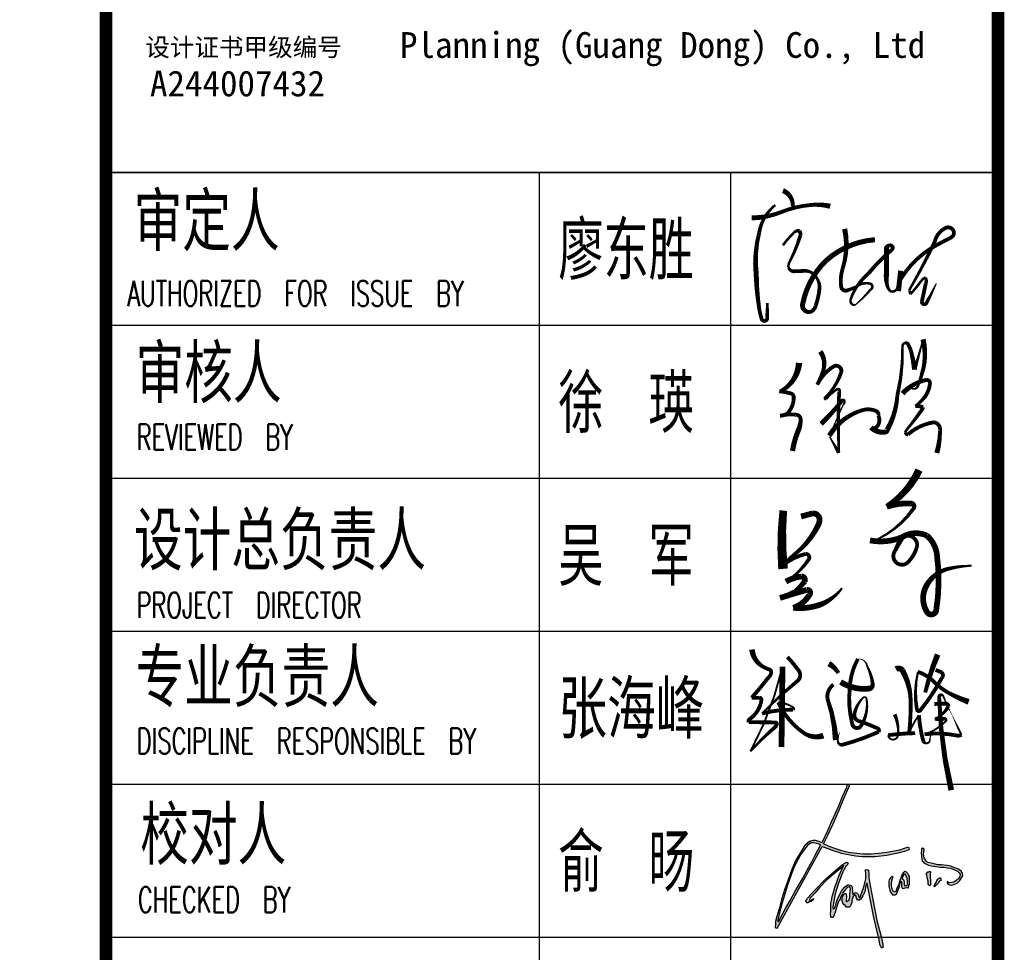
# Model space of a CAD drawing. Extents: x 1779708 to 7299578, y -1121471 to 88434.
# Tile 866 of 1056: x 6597634 to 6601498, y -962910 to -959251. Entities that reach past the tile are written whole.
import ezdxf

# ---------------------------------------------------------------- set-up
doc = ezdxf.new("R2010")
doc.units = 0
doc.header["$LTSCALE"] = 1000
doc.header["$MEASUREMENT"] = 0
doc.layers.get('0').update_dxf_attribs({"linetype": 'CONTINUOUS'})
for name, color, linetype in [('PUB_TEXT', 7, 'CONTINUOUS'), ('PUB_TITLE', 4, 'CONTINUOUS'), ('WINDOW', 2, 'CONTINUOUS'), ('可见线', 6, 'CONTINUOUS'), ('电子签', 2, 'CONTINUOUS'), ('通-图框－文字', 4, 'CONTINUOUS')]:
    doc.layers.add(name, color=color, linetype=linetype)
doc.styles.add('-宋体', font='simhei.ttf', dxfattribs={"width": 0.7})
doc.styles.add('dim_font', font='SIMPLEX.shx', dxfattribs={"width": 0.8})
doc.styles.add('仿宋', font='txt', dxfattribs={"width": 0.7})

# ---------------------------------------------------------------- blocks, each defined once
blk = doc.blocks.new('A$C6A191C33')
at = {"style": '-宋体'}
for s, height, p in [('设计证书甲级编号', 141.4, (32.2, 373.3)), ('A244007432', 202, (69, 58.7))]:
    blk.add_text(s, height=height, dxfattribs=at).set_placement(p)
blk = doc.blocks.new('A$C2DEF362E')
at = {"layer": 'PUB_TEXT'}
h = blk.add_hatch(color=256, dxfattribs=at)
h.dxf.hatch_style = 1
h.paths.add_polyline_path([(32593, 42092), (34565, 41342), (36866, 40638), (38650, 40028), (42928, 39185), (45558, 38763), (48891, 38435), (55190, 38435), (60871, 39091), (66370, 40126), (69985, 41158), (71629, 41768), (71905, 42256), (71702, 42623), (71188, 42751), (70655, 42843), (69754, 42494), (66925, 41537), (63588, 40800), (60744, 40266), (56780, 39805), (53272, 39547), (49382, 39602), (46318, 39787), (42185, 40415), (38996, 41170), (35600, 42297), (32724, 43291), (30088, 44544), (32222, 48729), (34582, 53924), (37415, 60628), (39633, 65720), (42653, 72804), (42334, 73188), (41802, 73188), (41448, 72952), (40976, 71566), (39116, 67318), (37253, 62794), (35747, 59284), (33767, 55027), (31966, 50868), (29187, 45103), (27944, 45602), (27147, 45779), (26667, 45971), (26228, 46110), (25661, 46202), (24980, 46191), (24286, 46064), (23893, 45844), (23211, 45613), (22241, 44872), (21028, 43690), (19283, 41178), (16550, 36576), (14890, 32519), (13851, 29782), (12635, 26613), (11300, 22693), (9669, 17443), (8424, 12995), (7386, 9284), (6764, 6885), (6734, 5109), (6497, 4398), (6497, 3894), (6912, 3687), (7456, 3530), (29463, 43175)])
h.paths.add_polyline_path([(28653, 44045), (28534, 43853), (25969, 39056), (24328, 35741), (22210, 32136), (19763, 27564), (16353, 21497), (13798, 16947), (11782, 13532), (10347, 10757), (8274, 6976), (8234, 6835), (8097, 6835), (7918, 6851), (7859, 7179), (7967, 8323), (8535, 10443), (9880, 15858), (11045, 19619), (12362, 23988), (13707, 27720), (15024, 31345), (16160, 34092), (17683, 37107), (19177, 39704), (21563, 42890), (22347, 43803), (23149, 44455), (23728, 44810), (24418, 45071), (25220, 45052), (25911, 44922), (26564, 44754), (27478, 44493)], flags=16)
h.paths.add_polyline_path([(41155, 33779), (41545, 34169), (41769, 34464), (41970, 34842), (41899, 35078), (41816, 35349), (41734, 35503), (41450, 35550), (41072, 35585), (40670, 35373), (39337, 34574), (31294, 27701), (25884, 22056), (22244, 18083), (21773, 17235), (21478, 16635), (21549, 16223), (21890, 15906), (22420, 15953), (23316, 16306), (24046, 16612), (24694, 17118), (25365, 17953), (23810, 17129), (23702, 17058), (23458, 17058), (23306, 17149), (23245, 17240), (23306, 17453), (23367, 17819), (23519, 18337), (24129, 18793), (25805, 20590), (28152, 23301), (31571, 26871), (34711, 29612), (38399, 32657), (39953, 34058), (39496, 33145), (37515, 28845), (35564, 23324), (34225, 18779), (33981, 17073), (33646, 15703), (33646, 14272), (33646, 13145), (33524, 11988), (33371, 10343), (33554, 9277), (33859, 8760), (34682, 8729), (34865, 9186), (35292, 10008), (35779, 11348), (36607, 14548), (37186, 16010), (37491, 16863), (38070, 17624), (38345, 18477), (38741, 19451), (39198, 20152), (39442, 20669), (40021, 21553), (40600, 22162), (41179, 22832), (41545, 23197), (42033, 23532), (42581, 23684), (42978, 23349), (43161, 22588), (42978, 21461), (42917, 19817), (42825, 18842), (42734, 17959), (42307, 16984), (41941, 16832), (41301, 16345), (41027, 16741), (41027, 17594), (41210, 18324), (41240, 19147), (41057, 19756), (40844, 20395), (40509, 20456), (40173, 20213), (39686, 19695), (39351, 18964), (39076, 17929), (39046, 16924), (39411, 15766), (39930, 15127), (40600, 14548), (41179, 13817), (42581, 13848), (43222, 14487), (43745, 16102), (43867, 16802), (43897, 17290), (44050, 17960), (44324, 18508), (44476, 18995), (44720, 19239), (45086, 19391), (45269, 19696), (45665, 19574), (45940, 19056), (46092, 17990), (46763, 17198), (47433, 17137), (48226, 17625), (49171, 19330), (50085, 21401), (50634, 24111), (50938, 25238), (51304, 25269), (53258, 15387), (54426, 8697), (56851, -1483), (57235, -3130), (57490, -4432), (57855, -5252), (58190, -6012), (58555, -5921), (58981, -5647), (58889, -4851), (58833, -4046), (58564, -2959), (57990, -472), (55991, 7377), (54184, 16702), (53558, 20078), (52704, 24264), (52039, 28168), (52001, 28963), (52020, 29549), (52039, 30363), (51963, 31252), (51907, 31706), (51395, 31971), (50808, 32047), (50524, 31952), (50524, 31328), (50562, 30401), (50619, 27544), (50345, 26249), (49811, 24092), (48835, 21392), (48419, 20069), (48059, 19067), (47719, 18330), (47303, 18481), (47208, 18651), (47132, 18954), (47094, 19294), (47000, 19710), (46754, 20050), (46489, 20428), (46205, 20693), (45997, 20825), (45657, 20844), (45202, 20711), (44711, 20485), (44370, 19842), (44294, 20012), (44238, 20277), (44238, 20560), (44200, 21127), (44067, 21959), (44048, 22715), (43916, 23566), (43689, 24076), (43008, 24473), (42383, 24662), (41797, 24624), (40302, 23434), (38844, 21536), (37652, 19400), (36687, 17396), (35987, 15109), (35628, 13446), (34909, 12746), (34701, 12916), (34573, 13555), (35117, 16667), (35692, 20232), (37113, 24983), (38807, 29400), (40115, 32210), (40493, 33036), (40659, 33295), (40859, 33626)])
h.paths.add_polyline_path([(63932, 21562), (63530, 22270), (63453, 22921), (63146, 24108), (63031, 25468), (63261, 26598), (63645, 27785), (63875, 28494), (63606, 28666), (63320, 28610), (62566, 28084), (62207, 27498), (61919, 27008), (61800, 26482), (61728, 25215), (61721, 24153), (62285, 22057), (62534, 21138), (63033, 20429), (63589, 19816), (64470, 19702), (64873, 19721), (65544, 20123), (65850, 20870), (66214, 21846), (66636, 23053), (66904, 23780), (67134, 24661), (67364, 25523), (67614, 26117), (67805, 26385), (67959, 25657), (68016, 24049), (67978, 23723), (68342, 23091), (68534, 22842), (69224, 22976), (69722, 23225), (70297, 23283), (70949, 23148), (71351, 23148), (71562, 24259), (71811, 24795), (71888, 25983), (71888, 26710), (71773, 28689), (71351, 29435), (71006, 30125), (70297, 30718), (69760, 31044), (69453, 31140), (69185, 30872), (68706, 30412), (68323, 29799), (67958, 28823), (67613, 27942), (67345, 27157), (67000, 26257), (66655, 24954), (66061, 23671), (65408, 22021), (65121, 21370), (64431, 21140), (64162, 21428)], flags=17)
h.paths.add_polyline_path([(69434, 24282), (69261, 24645), (69281, 25239), (69281, 26043), (69108, 26675), (68936, 27231), (68303, 27709), (68279, 27992), (68399, 28437), (68821, 28935), (68936, 29452), (69319, 29835), (69741, 29873), (70066, 29337), (70661, 27709), (70891, 25852), (70833, 24684), (70296, 24262)], flags=16)
h.paths.add_polyline_path([(80848, 26411), (80840, 25835), (80977, 25176), (81219, 24707), (81462, 24313), (81772, 24215), (81932, 24283), (82113, 24593), (82076, 25025), (82068, 26768), (81947, 28323), (81817, 29788), (81817, 30189), (81939, 30326), (82166, 30560), (82090, 30977), (81787, 31219), (81613, 31128), (81408, 30916), (80908, 30931), (80521, 30788), (79938, 29888), (80046, 29814), (80221, 29291), (80376, 28012)])
h.paths.add_polyline_path([(86255, 26179), (86627, 26566), (87022, 26741), (87196, 26938), (87105, 27203), (87090, 27590), (87045, 27803), (86862, 27954), (86589, 27992), (86247, 27825), (85708, 27514), (85130, 26723), (84720, 25798), (84151, 24804), (83868, 24039), (83943, 23964), (84016, 23734), (84199, 23806), (84478, 24086), (84867, 24426), (85837, 25436), (86149, 25709)])
h.paths.add_polyline_path([(82437, 35114), (80970, 35442), (79870, 36040), (79405, 37069), (78942, 37821), (78845, 38766), (78710, 39749), (78826, 40521), (78901, 41882), (78534, 42306), (78109, 42422), (77587, 42088), (77606, 41124), (77490, 40294), (77606, 38462), (77876, 37055), (78050, 36245), (78417, 35878), (78764, 35300), (80041, 34597), (81064, 34153), (82473, 33806), (84403, 33498), (86896, 33225), (88691, 33167), (90139, 32936), (91702, 32666), (93751, 31987), (95121, 31215), (96009, 30463), (96395, 29731), (96511, 29422), (96472, 29133), (96298, 28786), (96144, 28439), (95932, 28053), (95604, 27590), (95063, 27282), (94542, 26780), (93345, 25912), (92438, 25700), (91338, 25662), (90778, 25681), (90450, 26009), (90122, 26067), (90141, 25700), (90508, 24967), (91261, 24601), (92110, 24524), (93384, 24717), (95005, 25411), (96298, 26664), (97476, 28516), (97669, 29075), (97727, 29499), (97514, 30097), (97418, 30695), (96916, 31235), (96318, 31678), (95488, 32237), (93847, 32912), (92535, 33395), (91840, 33703), (90084, 33954), (87340, 34381), (85506, 34401), (83885, 34786)])
for points in [[(7456, 3530), (29463, 43175), (32593, 42092), (34565, 41342), (36866, 40638), (38650, 40028), (42928, 39185), (45558, 38763), (48891, 38435), (55190, 38435), (60871, 39091), (66370, 40126), (69985, 41158), (71629, 41768), (71905, 42256), (71702, 42623), (71188, 42751), (70655, 42843), (69754, 42494), (66925, 41537), (63588, 40800), (60744, 40266), (56780, 39805), (53272, 39547), (49382, 39602), (46318, 39787), (42185, 40415), (38996, 41170), (35600, 42297), (32724, 43291), (30088, 44544), (32222, 48729), (34582, 53924), (37415, 60628), (39633, 65720), (42653, 72804), (42334, 73188), (41802, 73188), (41448, 72952), (40976, 71566), (39116, 67318), (37253, 62794), (35747, 59284), (33767, 55027), (31966, 50868), (29187, 45103), (27944, 45602), (27147, 45779), (26667, 45971), (26228, 46110), (25661, 46202), (24980, 46191), (24286, 46064), (23893, 45844), (23211, 45613), (22241, 44872), (21028, 43690), (19283, 41178), (16550, 36576), (14890, 32519), (13851, 29782), (12635, 26613), (11300, 22693), (9669, 17443), (8424, 12995), (7386, 9284), (6764, 6885), (6734, 5109), (6497, 4398), (6497, 3894), (6912, 3687), (7456, 3530)], [(8274, 6976), (10347, 10757), (11782, 13532), (13798, 16947), (16353, 21497), (19763, 27564), (22210, 32136), (24328, 35741), (25969, 39056), (28534, 43853), (28653, 44045), (27478, 44493), (26564, 44754), (25911, 44922), (25220, 45052), (24418, 45071), (23728, 44810), (23149, 44455), (22347, 43803), (21563, 42890), (19177, 39704), (17683, 37107), (16160, 34092), (15024, 31345), (13707, 27720), (12362, 23988), (11045, 19619), (9880, 15858), (8535, 10443), (7967, 8323), (7859, 7179), (7918, 6851), (8097, 6835), (8234, 6835), (8274, 6976)], [(77587, 42088), (77606, 41124), (77490, 40294), (77606, 38462), (77876, 37055), (78050, 36245), (78417, 35878), (78764, 35300), (80041, 34597), (81064, 34153), (82473, 33806), (84403, 33498), (86896, 33225), (88691, 33167), (90139, 32936), (91702, 32666), (93751, 31987), (95121, 31215), (96009, 30463), (96395, 29731), (96511, 29422), (96472, 29133), (96298, 28786), (96144, 28439), (95932, 28053), (95604, 27590), (95063, 27282), (94542, 26780), (93345, 25912), (92438, 25700), (91338, 25662), (90778, 25681), (90450, 26009), (90122, 26067), (90141, 25700), (90508, 24967), (91261, 24601), (92110, 24524), (93384, 24717), (95005, 25411), (96298, 26664), (97476, 28516), (97669, 29075), (97727, 29499), (97514, 30097), (97418, 30695), (96916, 31235), (96318, 31678), (95488, 32237), (93847, 32912), (92535, 33395), (91840, 33703), (90084, 33954), (87340, 34381), (85506, 34401), (83885, 34786), (82437, 35114), (80970, 35442), (79870, 36040), (79405, 37069), (78942, 37821), (78845, 38766), (78710, 39749), (78826, 40521), (78901, 41882), (78534, 42306), (78109, 42422), (77587, 42088)], [(23810, 17129), (25365, 17953), (24694, 17118), (24046, 16612), (23316, 16306), (22420, 15953), (21890, 15906), (21549, 16223), (21478, 16635), (21773, 17235), (22244, 18083), (25884, 22056), (31294, 27701), (39337, 34574), (40670, 35373), (41072, 35585), (41450, 35550), (41734, 35503), (41816, 35349), (41899, 35078), (41970, 34842), (41769, 34464), (41545, 34169), (41155, 33779), (40859, 33626), (40659, 33295), (40493, 33036), (40115, 32210), (38807, 29400), (37113, 24983), (35692, 20232), (35117, 16667), (34573, 13555), (34701, 12916), (34909, 12746), (35628, 13446), (35987, 15109), (36687, 17396), (37652, 19400), (38844, 21536), (40302, 23434), (41797, 24624), (42383, 24662), (43008, 24473), (43689, 24076), (43916, 23566), (44048, 22715), (44067, 21959), (44200, 21127), (44238, 20560), (44238, 20277), (44294, 20012), (44370, 19842), (44711, 20485), (45202, 20711), (45657, 20844), (45997, 20825), (46205, 20693), (46489, 20428), (46754, 20050), (47000, 19710), (47094, 19294), (47132, 18954), (47208, 18651), (47303, 18481), (47719, 18330), (48059, 19067), (48419, 20069), (48835, 21392), (49811, 24092), (50345, 26249), (50619, 27544), (50562, 30401), (50524, 31328), (50524, 31952), (50808, 32047), (51395, 31971), (51907, 31706), (51963, 31252), (52039, 30363), (52020, 29549), (52001, 28963), (52039, 28168), (52704, 24264), (53558, 20078), (54184, 16702), (55991, 7377), (57990, -472), (58564, -2959), (58833, -4046), (58889, -4851), (58981, -5647), (58555, -5921), (58190, -6012), (57855, -5252), (57490, -4432), (57235, -3130), (56851, -1483), (54426, 8697), (53258, 15387), (51304, 25269), (50938, 25238), (50634, 24111), (50085, 21401), (49171, 19330), (48226, 17625), (47433, 17137), (46763, 17198), (46092, 17990), (45940, 19056), (45665, 19574), (45269, 19696), (45086, 19391), (44720, 19239), (44476, 18995), (44324, 18508), (44050, 17960), (43897, 17290), (43867, 16802), (43745, 16102), (43222, 14487), (42581, 13848), (41179, 13817), (40600, 14548), (39930, 15127), (39411, 15766), (39046, 16924), (39076, 17929), (39351, 18964), (39686, 19695), (40173, 20213), (40509, 20456), (40844, 20395), (41057, 19756), (41240, 19147), (41210, 18324), (41027, 17594), (41027, 16741), (41301, 16345), (41941, 16832), (42307, 16984), (42734, 17959), (42825, 18842), (42917, 19817), (42978, 21461), (43161, 22588), (42978, 23349), (42581, 23684), (42033, 23532), (41545, 23197), (41179, 22832), (40600, 22162), (40021, 21553), (39442, 20669), (39198, 20152), (38741, 19451), (38345, 18477), (38070, 17624), (37491, 16863), (37186, 16010), (36607, 14548), (35779, 11348), (35292, 10008), (34865, 9186), (34682, 8729), (33859, 8760), (33554, 9277), (33371, 10343), (33524, 11988), (33646, 13145), (33646, 14272), (33646, 15703), (33981, 17073), (34225, 18779), (35564, 23324), (37515, 28845), (39496, 33145), (39953, 34058), (38399, 32657), (34711, 29612), (31571, 26871), (28152, 23301), (25805, 20590), (24129, 18793), (23519, 18337), (23367, 17819), (23306, 17453), (23245, 17240), (23306, 17149), (23458, 17058), (23702, 17058), (23810, 17129)], [(63320, 28610), (62566, 28084), (62207, 27498), (61919, 27008), (61800, 26482), (61728, 25215), (61721, 24153), (62285, 22057), (62534, 21138), (63033, 20429), (63589, 19816), (64470, 19702), (64873, 19721), (65544, 20123), (65850, 20870), (66214, 21846), (66636, 23053), (66904, 23780), (67134, 24661), (67364, 25523), (67614, 26117), (67805, 26385), (67959, 25657), (68016, 24049), (67978, 23723), (68342, 23091), (68534, 22842), (69224, 22976), (69722, 23225), (70297, 23283), (70949, 23148), (71351, 23148), (71562, 24259), (71811, 24795), (71888, 25983), (71888, 26710), (71773, 28689), (71351, 29435), (71006, 30125), (70297, 30718), (69760, 31044), (69453, 31140), (69185, 30872), (68706, 30412), (68323, 29799), (67958, 28823), (67613, 27942), (67345, 27157), (67000, 26257), (66655, 24954), (66061, 23671), (65408, 22021), (65121, 21370), (64431, 21140), (64162, 21428), (63932, 21562), (63530, 22270), (63453, 22921), (63146, 24108), (63031, 25468), (63261, 26598), (63645, 27785), (63875, 28494), (63606, 28666), (63320, 28610)], [(68303, 27709), (68936, 27231), (69108, 26675), (69281, 26043), (69281, 25239), (69261, 24645), (69434, 24282), (70296, 24262), (70833, 24684), (70891, 25852), (70661, 27709), (70066, 29337), (69741, 29873), (69319, 29835), (68936, 29452), (68821, 28935), (68399, 28437), (68279, 27992), (68303, 27709)], [(79938, 29888), (80521, 30788), (80908, 30931), (81408, 30916), (81613, 31128), (81787, 31219), (82090, 30977), (82166, 30560), (81939, 30326), (81817, 30189), (81817, 29788), (81947, 28323), (82068, 26768), (82076, 25025), (82113, 24593), (81932, 24283), (81772, 24215), (81462, 24313), (81219, 24707), (80977, 25176), (80840, 25835), (80848, 26411), (80376, 28012), (80221, 29291), (80046, 29814), (79938, 29888)], [(83868, 24039), (84151, 24804), (84720, 25798), (85130, 26723), (85708, 27514), (86247, 27825), (86589, 27992), (86862, 27954), (87045, 27803), (87090, 27590), (87105, 27203), (87196, 26938), (87022, 26741), (86627, 26566), (86255, 26179), (86149, 25709), (85837, 25436), (84867, 24426), (84478, 24086), (84199, 23806), (84016, 23734), (83943, 23964), (83868, 24039)]]:
    blk.add_lwpolyline(points, dxfattribs=at)
blk = doc.blocks.new('A$C3D8761CE')
at = {"layer": 'PUB_TITLE'}
for p, q in [((83100, 28000), (76100, 28000)), ((76100, 26800), (83100, 26800)), ((76100, 25600), (83100, 25600)), ((76100, 24400), (83100, 24400)), ((76100, 23200), (83100, 23200)), ((76100, 22000), (83100, 22000))]:
    blk.add_line(p, q, dxfattribs=at)
at = {"layer": 'PUB_TITLE', "const_width": 100}
blk.add_lwpolyline([(2500, 1000), (83100, 1000), (83100, 58400), (2500, 58400)], close=True, dxfattribs=at)
blk.add_lwpolyline([(76100, 58400), (76100, 1000)], dxfattribs=at)
at = {"layer": 'PUB_TITLE'}
for points in [[(76100, 28000), (83100, 28000)], [(79500, 28000), (79500, 19600)], [(81000, 28000), (81000, 19600)]]:
    blk.add_lwpolyline(points, dxfattribs=at)
at = {"layer": '电子签'}
for points in [[(81412.7, 27856.9, 40, 30, -0.327041), (81489.7, 27732.2, 30, 30, 1.316007)], [(81166.5, 27642.7, 40, 30, 0.091809), (81397.7, 27687.6, 30, 30, -0.076404), (81631.9, 27744.2, 30, 40, -0.084603), (81783.2, 27734, 40, 40, 1.039532)], [(81352, 27743.6, 20, 30, 0.184781), (81226.7, 27528.6, 30, 40, 0.092155), (81202.8, 27199.8, 40, 30, 0.033489), (81227.5, 26923.7, 30, 30, 0.03291), (81245.2, 26850.7, 30, 30, 0.944278), (81288.5, 26860, 30, 30, 0.007556), (81288.5, 26860, 30, 20, 0), (81290.9, 26975.7, 0, 0, 0)], [(81412.3, 27427.3, 20, 20, -0.053718), (81497.1, 27524, 20, 30, -0.314478), (81542, 27540.6, 30, 30, -0.157331), (81550.6, 27507.9, 30, 20, -0.043193), (81466.6, 27301, 20, 20, 0.155023), (81455.6, 27256.9, 20, 30, 0.341741), (81496.6, 27224, 30, 30, -0.004522), (81572.7, 27226, 30, 20, -0.261217), (81662.8, 27191.4, 20, 30, -0.213293), (81699.3, 27087.1, 30, 30, -0.061379), (81669.6, 26953.9, 30, 30, -0.24786), (81628.6, 26905.4, 30, 40, -0.583549), (81568.6, 26971.2, 40, 40, -0.151018), (81749.9, 27306.8, 40, 40, -0.164978), (82134.4, 27471.7, 40, 40, -0.056318)], [(81896.8, 27556.7, 40, 30, -0.12764), (81882.5, 27249.5, 30, 30, 0.112907), (81869.3, 27103.1, 30, 30, 0.465956), (81915.3, 27073.5, 30, 20, 0.058394), (82005.3, 27113.3, 20, 20, -0.191784), (82096.2, 27127.4, 20, 20, -0.327353), (82114.2, 27106.6, 20, 20, -0.288302), (82101.2, 27081.7, 20, 10, -0.038889), (81987.4, 26965.7, 10, 20, -0.393879), (81953.6, 26966.8, 20, 20, -0.287045), (81944.5, 27005.7, 20, 30, -0.136068), (82079.8, 27202.7, 30, 30, -0.042034), (82265.5, 27392, 30, 30, 0.897281), (82249, 27425.9, 30, 40, 0.357357), (82224.6, 27400.6, 40, 40, -0.016292), (82224.1, 27185.7, 40, 30, 0.079084), (82229, 27122.6, 30, 20, 0.154198), (82254.7, 27068.2, 20, 20, 0.545489), (82312.7, 27107.2, 20, 10, -0.011781), (82336.6, 27228, 40, 40, 0), (82319.1, 27068.2, 40, 40, 0)], [(82336.1, 27161.9, 30, 30, -0.139001), (82636.7, 27439.3, 30, 30, 0.005171), (82732.7, 27489.3, 30, 30, 0.435568), (82748, 27547.1, 30, 30, 0.382326), (82689.4, 27563.9, 30, 30, 0.226723), (82605, 27457.8, 30, 20, -0.020271), (82422.4, 27109.1, 20, 20, 0.049309), (82403.9, 27073.3, 20, 20, 0), (82413.7, 27044.3, 20, 20, 0.023464), (82503.8, 27155.2, 20, 20, -0.203022), (82533.5, 27173.7, 20, 30, -0.187391), (82533.5, 27129.7, 30, 30, -0.006584), (82502.4, 26985.7, 30, 30, 0.871812), (82540.7, 26979.4, 30, 20, 0), (82573.3, 27040, 20, 10, 0), (82616, 27127.8, 10, 10, 0)], [(81712.5, 26027, 40, 30, 0.033738), (81875.1, 26207.3, 30, 20, -0.703228), (81895.6, 26200.5, 20, 10, -0.218795), (81884.7, 26175.4, 10, 10, -0.001701), (81776.5, 25934.2, 40, 30, -0.186706), (82038.1, 26134.9, 30, 30, -0.183379), (82145.9, 26126.5, 30, 30, -0.383493), (82160.8, 26091, 30, 30, -0.316646), (82149, 26003.7, 30, 30, -0.368024), (82104.2, 25998.4, 40, 40, 0.245008), (82216.1, 25963.5, 40, 40, 0.333221), (82230.2, 25978.6, 40, 30, 0.113678), (82310.6, 26250.4, 30, 20, 0.064703), (82351.2, 26635.2, 20, 20, -0.275634), (82364.3, 26658.3, 20, 30, -0.443227), (82394.1, 26651.4, 30, 30, -0.070191), (82419.5, 26591.3, 30, 40, -0.02646), (82445.9, 26453, 30, 20, 0), (82472, 26541, 20, 10, 0), (82512.1, 26690, 40, 30, -0.137858), (82504.8, 26423.9, 30, 20, -0.030787), (82470.1, 26321.3, 20, 10, -0.640561), (82412.9, 26318.1, 10, 10, 0), (82351.8, 26264.9, 40, 30, -0.163108), (82540.7, 26372.2, 30, 30, -0.468432), (82565.7, 26339.9, 30, 30, -0.131023), (82526.7, 26239.1, 30, 20, -0.072844), (82451.1, 26166.1, 30, 30, -0.107963), (82512.9, 26158, 30, 30, -0.105878), (82493.3, 26124.2, 30, 20, -0.020312), (82386.7, 25984.6, 20, 20, 0.069667), (82370.9, 25957.2, 20, 30, 0.312264), (82393.4, 25943.9, 30, 30, -0.143223), (82598.9, 26039.6, 30, 30, -0.41006), (82645.5, 25972, 30, 40, -0.065907), (82620.6, 25798.5, 40, 40, -400.829791)], [(81705.8, 26594.4, 40, 30, -0.235253), (81729.2, 26446.8, 30, 30, -0.048503), (81681.3, 26333.8, 30, 30, -0.143864), (81814.7, 26480.7, 30, 30, -0.569528), (81871.3, 26434.9, 30, 20, -0.120767), (81748.1, 26236.7, 20, 20, 1.123766), (81751.2, 26221.6, 20, 20, -0.081293), (81839.6, 26300.6, 20, 30, -0.556039), (81854, 26279.5, 30, 20, 0.023181), (81851.6, 25799.4, 30, 20, 0), (81818, 25857.6, 20, 10, 0), (81778.6, 25927.3, 10, 10, 0)], [(81539, 26505.1, 50, 30, -0.247192), (81405.7, 26289.1, 30, 30, -0.132045), (81383.2, 26282.9, 30, 30, -0.034515), (81474, 26266, 30, 30, -0.338149), (81497.3, 26236.4, 30, 30, -0.193076), (81448.5, 26109.6, 30, 30, -0.156137), (81390, 26090.6, 30, 30, -0.088824), (81514, 26099, 30, 30, -0.381284), (81551.5, 26064, 30, 40, -0.098201), (81536.4, 25984.1, 40, 40, 0.063655), (81487.6, 25814.3, 40, 40, 5.555951)], [(82480.8, 25664.5, 60, 45, -0.143271), (82227.4, 25376.4, 45, 45, -0.095886), (82416.5, 25402.4, 45, 30, -0.639798), (82435.3, 25359.6, 30, 15, -0.123163), (82163.5, 25126.1, 15, 15, -0.171939), (82095.8, 25112.8, 45, 45, 0.147325), (82347, 25137.4, 45, 30, 0.018524), (82293.3, 25031.2, 30, 30, 0.835771), (82383, 24932, 30, 30, 0.16078), (82466.8, 25074.8, 30, 30, 0.598796), (82347, 25137.4, 45, 45, -0.252908), (82542.3, 25150.4, 45, 45, -0.181147), (82620.9, 25003.3, 45, 45, -0.074141), (82615.4, 24563.3, 45, 45, -0.683518), (82543.4, 24550.2, 45, 45, -0.258332), (82534.4, 24749.5, 45, 30, -0.222176), (82711.4, 24890.5, 30, 15, -0.053843), (82894, 24914.1, 15, 15, 0.979743)], [(81554.7, 25300.2, 45, 45, 0), (81644.4, 25324.5, 45, 45, -0.458975), (81699.9, 25271.9, 45, 45, -0.110796), (81689.2, 25232.9, 45, 30, -0.110252), (81517.9, 25015.3, 30, 15, 0.03889), (81386.3, 24897.7, 30, 30, -0.117305), (81590.2, 25007, 30, 30, -0.624623), (81614.3, 24962.8, 30, 15, -0.10688), (81435.7, 24789.2, 45, 45, -0.104917), (81560.5, 24829.4, 45, 45, -0.513789), (81583, 24791.6, 45, 30, -0.08355), (81505.6, 24714.3, 30, 15, 0.031953), (81389.1, 24661.1, 45, 45, -0.005633), (81601.3, 24725.3, 45, 45, -0.675043), (81620, 24684.5, 45, 45, -0.173232), (81493.7, 24583.7, 45, 45, 0.107096), (81697.1, 24605.9, 45, 30, 0.090302), (81798.3, 24661.1, 30, 15, 0.082167), (81876.4, 24738.2, 15, 15, 0.087567)], [(81415.4, 25346.6, 60, 75, 0.047203), (81413.2, 24889.4, 75, 75, 0.150818)], [(81170.3, 24256.7, 45, 30, 0.246017), (81257.9, 24120.9, 30, 30, 0.052833), (81305, 24100.4, 30, 30, -0.323811), (81320.1, 24080.2, 30, 30, -0.226798), (81301.8, 24041.4, 30, 30, -0.015284), (81167.1, 23877.5, 30, 30, 0), (81230.5, 23878, 30, 30, -0.420426), (81243.7, 23861.1, 30, 30, -0.211322), (81150.7, 23710.4, 30, 30, 0.335582), (81143.1, 23687.7, 30, 30, 0.003822), (81351.9, 23684.5, 30, 30, -0.528852), (81363.6, 23667, 30, 30, -0.119655), (81348.4, 23645.7, 30, 15, 0.033989), (81157.7, 23457.9, 15, 15, 0.067368), (81409.1, 24122, 45, 45, 0), (81401.3, 23490.8, 45, 45, 0)], [(81447.6, 24198.4, 30, 30, -0.027777), (81536.3, 24091.5, 30, 30, -0.405077), (81525.3, 24009.2, 30, 15, 0.02541), (81248.7, 23754.3, 30, 30, -0.067135), (81491.9, 23785.4, 30, 15, 0.427654), (81490.1, 23805.8, 15, 15, 0.1106), (81376.3, 23842.5, 30, 30, 0.137464), (81575.7, 23602.5, 30, 45, 0.237029), (81729.8, 23580.9, 45, 45, 0.809118)], [(81865.4, 24002, 45, 45, 0.172227), (82087, 23950, 45, 30, 0.450369), (82116.4, 23991.6, 30, 15, 0.086705), (82072.9, 24127.5, 15, 3, 0.402521), (82000.8, 24182.4, 30, 30, 0.116805), (81937.6, 23957.4, 30, 30, 0.091359), (81956.5, 23672.8, 30, 30, 0.620885), (82022.7, 23652.6, 30, 15, 0.184605), (82068.7, 23871.1, 15, 15, 0.615478), (82040.3, 23877, 15, 30, 0.13884), (81973.5, 23752.8, 30, 30, 0.432173), (82013.1, 23694.7, 30, 30, -0.020207), (82152.8, 23639.4, 30, 30, -0.490589), (82163.4, 23611.4, 30, 30, 0), (82126.1, 23594.8, 30, 30, -0.035881), (81879.6, 23509.5, 30, 15, -0.448045), (81842.9, 23541, 15, 3, -0.065102), (81857.4, 23608.3, 3, 3, -0.780213)], [(82627.1, 24217.8, 45, 30, 0.039801), (82529.3, 23918.8, 30, 30, 2.052854)], [(81772.7, 24145.9, 45, 30, -0.12645), (81848.2, 24072.1, 30, 30, 0.087592)], [(82299, 24103.3, 45, 45, -0.367749), (82351.3, 24092.4, 45, 30, -0.121697), (82415.4, 23852.1, 30, 30, -0.028386), (82403.3, 23599.7, 15, 15, -0.073844), (82479.7, 23741.2, 30, 30, 0.052443), (82514.5, 23536.9, 30, 15, 0.26556), (82541.6, 23521, 15, 15, 0.350925), (82565.8, 23545.5, 15, 3, -0.017634), (82572.9, 23596.8, 0, 0, 0)], [(82609.8, 24096, 30, 30, -0.054256), (82658.3, 24076.2, 30, 30, -0.443546), (82660.8, 24036.3, 30, 30, -0.046016), (82491.9, 23780.3, 30, 30, -0.563395), (82463.7, 23784, 30, 15, -0.097129), (82471.8, 24081.9, 30, 30, -0.124783), (82607.6, 23993.9, 30, 30, 0.064384), (82712.9, 23916.4, 30, 45, 0.038688), (82870, 23845.7, 0, 0, 0)], [(81808.2, 23981.4, 30, 30, 0.254427), (81761.1, 23873.5, 30, 45, -0.068566), (81827.6, 23546.1, 45, 45, 1.446989)], [(82601.6, 23829.5, 30, 30, 0.00461), (82689, 23832.5, 30, 30, -0.448412), (82710.2, 23810.7, 30, 15, -0.172205), (82604.6, 23712.4, 30, 30, 0.013626), (82681.2, 23712.4, 30, 15, -0.751538), (82687.9, 23691.4, 15, 15, -0.118195), (82524.6, 23591.6, 30, 30, -0.085174), (82777.6, 23581.6, 30, 30, 0.163267), (82813.1, 23587.3, 15, 15, 0.026692), (82787.1, 23641.3, 15, 3, 0.006484), (82739.4, 23742.5, 3, 15, -0.021311), (82671.3, 23889.5, 15, 30, 0.842962), (82638.5, 23884.5, 30, 45, 0.050055), (82733.5, 23152.9, 45, 45, 1.205466)], [(82289.5, 23747.6, 30, 15, -0.132428), (82315.5, 23585.1, 15, 15, -0.568723), (82254.4, 23556.9, 15, 15, -0.227954), (82238.6, 23584.6, 30, 30, -0.024915), (82450.3, 23600.7, 30, 30, 0.27376)]]:
    blk.add_lwpolyline(points, format="xyseb", dxfattribs=at)
at = {"layer": 'PUB_TEXT'}
blk.add_blockref('A$C6A191C33', (76375.6, 28537.6), dxfattribs=at)
at = {"layer": 'WINDOW', "xscale": 0.01615088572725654, "yscale": 0.01615088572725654, "zscale": 0.01615088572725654}
blk.add_blockref('A$C2DEF362E', (81245.7, 22012.8), dxfattribs=at)
at = {"layer": 'PUB_TEXT', "style": '-宋体'}
blk.add_text(' Planning (Guang Dong) Co., Ltd', height=202, dxfattribs=at).set_placement((78269.3, 28898.3))
at = {"layer": '通-图框－文字'}
for s, style, width, p in [('审定人', '仿宋', 0.7, (76316.4, 27426)), ('廖东胜', '-宋体', 0.65, (79650, 27200)), ('审核人', '仿宋', 0.7, (76331.8, 26233.7)), ('徐  瑛', '-宋体', 0.65, (79650, 26000)), ('设计总负责人', '仿宋', 0.7, (76319.6, 24922.4)), ('吴  军', '-宋体', 0.65, (79650, 24800)), ('专业负责人', '仿宋', 0.7, (76331.8, 23848.7)), ('张海峰', '仿宋', 0.7, (79650, 23600)), ('校对人', '仿宋', 0.7, (76368.5, 22611.4)), ('俞  旸', '-宋体', 0.65, (79650, 22400))]:
    blk.add_text(s, height=400, dxfattribs=dict(at, style=style, width=width)).set_placement(p)
at = {"layer": '通-图框－文字', "color": 4, "style": 'dim_font', "width": 0.65}
for s, p in [('AUTHORIZED  FOR  ISSUE  BY', (76266.9, 26950.2)), ('REVIEWED  BY', (76341.3, 25823.5)), ('PROJECT  DIRECTOR', (76339.6, 24504.7)), ('DISCIPLINE  RESPONSIBLE  BY', (76341.2, 23439)), ('CHECKED  BY', (76349.8, 22194.6))]:
    blk.add_text(s, height=200, dxfattribs=at).set_placement(p)

msp = doc.modelspace()

# ---------------------------------------------------------------- block references
at = {"layer": '可见线', "xscale": 0.5, "yscale": 0.5, "zscale": 0.5}
msp.add_blockref('A$C3D8761CE', (6559923.1, -973850.2), dxfattribs=at)

doc.saveas('drawing.dxf')
